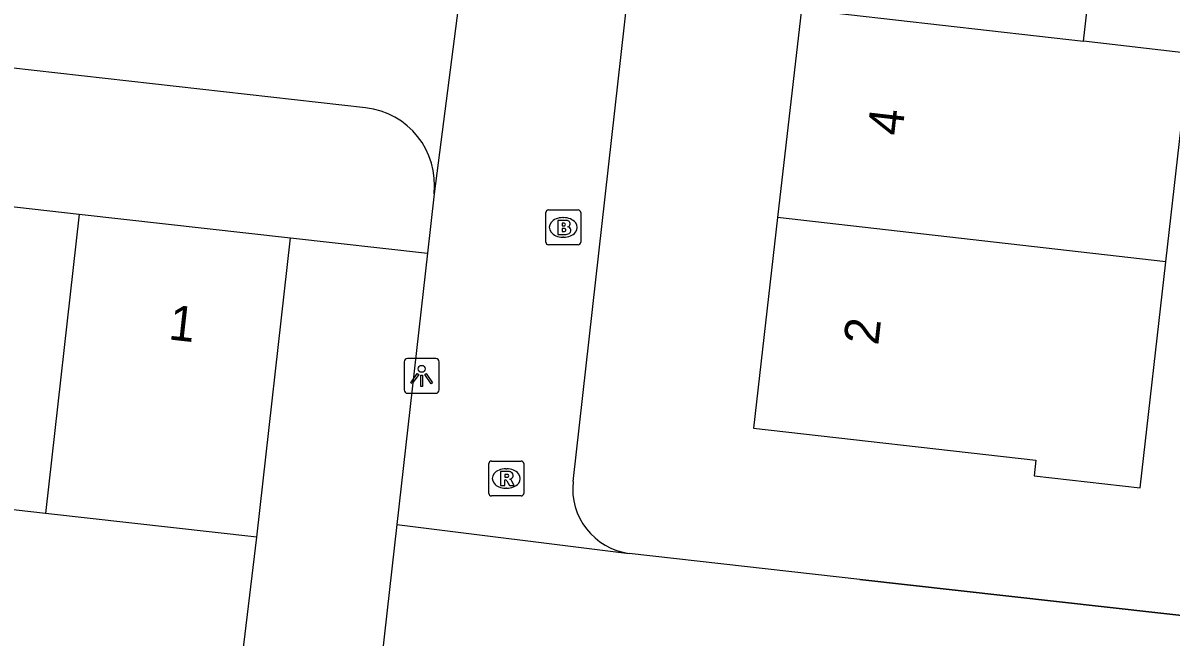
# Model space of a CAD drawing. Extents: x 161928 to 163055, y 386475 to 387428.
# Drawn here: x 162145.03 to 162177.94, y 386851.33 to 386868.92 of the extents above; entities that cross this region are included whole.
import ezdxf

# ---------------------------------------------------------------- set-up
doc = ezdxf.new("R2010")
doc.units = 0
for name, color, linetype in [('IMGEO_Brandkraan', 7, 'Continuous'), ('IMGEO_Groenvoorziening', 7, 'Continuous'), ('IMGEO_Lichtpunt', 7, 'Continuous'), ('IMGEO_Muur', 7, 'Continuous'), ('IMGEO_Pand', 7, 'Continuous'), ('IMGEO_Pand_nummerreeks', 7, 'Continuous'), ('IMGEO_Rioolput', 7, 'Continuous'), ('IMGEO_Voetpad_open', 7, 'Continuous')]:
    doc.layers.add(name, color=color, linetype=linetype)

msp = doc.modelspace()

# ---------------------------------------------------------------- linework, layer by layer
at = {"layer": 'IMGEO_Brandkraan'}
for p, q in [((162160.014, 386862.635), (162160.014, 386863.487)), ((162160.089, 386863.561), (162160.941, 386863.561)), ((162160.502, 386863.341), (162160.527, 386863.341)), ((162161.015, 386863.487), (162161.015, 386862.635)), ((162160.525, 386862.781), (162160.5, 386862.781)), ((162160.941, 386862.561), (162160.089, 386862.561))]:
    msp.add_line(p, q, dxfattribs=at)
for points in [[(162160.014, 386862.635), (162160.014, 386863.487)], [(162160.089, 386863.561), (162160.941, 386863.561)], [(162161.015, 386863.487), (162161.015, 386862.635)], [(162160.362, 386863.261), (162160.362, 386862.861), (162160.575, 386862.861)], [(162160.593, 386863.261), (162160.362, 386863.261)], [(162160.541, 386863.18), (162160.487, 386863.18), (162160.487, 386863.104)], [(162160.487, 386863.104), (162160.54, 386863.104)], [(162160.549, 386863.028), (162160.487, 386863.028), (162160.487, 386862.947)], [(162160.487, 386862.947), (162160.549, 386862.947)], [(162160.941, 386862.561), (162160.089, 386862.561)]]:
    msp.add_lwpolyline(points, dxfattribs=at)
for centre, radius, start, end in [((162160.091, 386863.485), 0.0765, 91.552, 178.448), ((162160.091, 386863.485), 0.0765, 91.552, 178.448), ((162160.939, 386863.485), 0.0765, 1.552, 88.448), ((162160.939, 386863.485), 0.0765, 1.552, 88.448), ((162160.542, 386863.142), 0.0379, 267.8285, 90.9355), ((162160.55, 386862.987), 0.0404, 269.8759, 90.5077), ((162160.597, 386863.116), 0.145, 59.4692, 91.5367), ((162160.622, 386863.163), 0.0922, 285.5137, 58.1501), ((162160.627, 386862.971), 0.105, 301.3115, 78.989), ((162160.091, 386862.637), 0.0765, 181.552, 268.448), ((162160.091, 386862.637), 0.0765, 181.552, 268.448), ((162160.581, 386863.112), 0.251, 268.6676, 293.5347), ((162160.939, 386862.637), 0.0765, 271.552, 358.448), ((162160.939, 386862.637), 0.0765, 271.552, 358.448)]:
    msp.add_arc(centre, radius, start, end, dxfattribs=at)
for centre, major_axis, ratio, start_param, end_param in [((162160.501, 386863.061), (-0.387, 0.002), 0.722429, 4.712389, 7.853982), ((162160.526, 386863.061), (-0.39, 0.002), 0.717154, 1.570796, 4.712389)]:
    msp.add_ellipse(centre, major_axis=major_axis, ratio=ratio, start_param=start_param, end_param=end_param, dxfattribs=at)
at = {"layer": 'IMGEO_Groenvoorziening'}
for points in [[(162152.697, 386862.762), (162156.622, 386862.323)], [(162150.855, 386846.916), (162151.734, 386854.186)]]:
    msp.add_lwpolyline(points, dxfattribs=at)
at = {"layer": 'IMGEO_Lichtpunt'}
for p, q in [((162155.958, 386859.211), (162155.958, 386858.404)), ((162155.958, 386859.211), (162155.958, 386858.404)), ((162156.86, 386859.306), (162156.052, 386859.306)), ((162156.86, 386859.306), (162156.052, 386859.306)), ((162156.954, 386858.404), (162156.954, 386859.211)), ((162156.954, 386858.404), (162156.954, 386859.211)), ((162156.052, 386858.31), (162156.86, 386858.31)), ((162156.052, 386858.31), (162156.86, 386858.31))]:
    msp.add_line(p, q, dxfattribs=at)
for points in [[(162156.332, 386858.875), (162156.371, 386858.847), (162156.183, 386858.585), (162156.145, 386858.612), (162156.332, 386858.875)], [(162156.434, 386858.827), (162156.481, 386858.827), (162156.481, 386858.505), (162156.434, 386858.505), (162156.434, 386858.827)], [(162156.544, 386858.847), (162156.582, 386858.874), (162156.769, 386858.612), (162156.73, 386858.584), (162156.544, 386858.847)]]:
    msp.add_lwpolyline(points, dxfattribs=at)
msp.add_circle((162156.457, 386859.009), 0.0994, dxfattribs=at)
for centre, start, end in [((162156.052, 386859.211), 90, 180), ((162156.052, 386859.211), 90, 180), ((162156.86, 386859.211), 0, 90), ((162156.86, 386859.211), 0, 90), ((162156.052, 386858.404), 180, 270), ((162156.052, 386858.404), 180, 270), ((162156.86, 386858.404), 270, 0), ((162156.86, 386858.404), 270, 360)]:
    msp.add_arc(centre, 0.0946, start, end, dxfattribs=at)
at = {"layer": 'IMGEO_Muur'}
msp.add_lwpolyline([(162169.022, 386852.978), (162180.38, 386851.702)], dxfattribs=at)
at = {"layer": 'IMGEO_Pand'}
for points in [[(162175.429, 386868.392), (162176.113, 386874.398)], [(162167.341, 386869.313), (162166.661, 386863.341)], [(162167.341, 386869.313), (162175.429, 386868.392)], [(162177.791, 386862.073), (162178.471, 386868.046), (162175.429, 386868.392)], [(162140.487, 386864.133), (162146.64, 386863.442)], [(162146.64, 386863.442), (162145.677, 386854.867)], [(162146.64, 386863.442), (162152.697, 386862.762)], [(162166.661, 386863.341), (162165.974, 386857.313), (162174.062, 386856.392), (162174.012, 386855.945), (162177.053, 386855.599), (162177.791, 386862.073)], [(162177.791, 386862.073), (162166.661, 386863.341)], [(162151.734, 386854.186), (162152.697, 386862.762)], [(162145.677, 386854.867), (162139.524, 386855.559)], [(162151.734, 386854.186), (162145.677, 386854.867)]]:
    msp.add_lwpolyline(points, dxfattribs=at)
at = {"layer": 'IMGEO_Rioolput'}
for p, q in [((162158.456, 386856.369), (162159.308, 386856.369)), ((162158.381, 386855.443), (162158.381, 386856.295)), ((162158.869, 386856.149), (162158.894, 386856.149)), ((162159.382, 386856.295), (162159.382, 386855.443)), ((162159.308, 386855.369), (162158.456, 386855.369)), ((162158.892, 386855.589), (162158.867, 386855.589))]:
    msp.add_line(p, q, dxfattribs=at)
for points in [[(162158.456, 386856.369), (162159.308, 386856.369)], [(162158.381, 386855.443), (162158.381, 386856.295)], [(162158.97, 386856.067), (162158.718, 386856.069), (162158.718, 386855.669)], [(162159.382, 386856.295), (162159.382, 386855.443)], [(162158.718, 386855.669), (162158.842, 386855.669), (162158.842, 386855.831), (162158.853, 386855.831)], [(162158.896, 386855.988), (162158.842, 386855.988), (162158.842, 386855.907)], [(162158.842, 386855.907), (162158.894, 386855.907)], [(162158.9, 386855.802), (162158.971, 386855.669), (162159.111, 386855.669), (162159.046, 386855.795)], [(162159.308, 386855.369), (162158.456, 386855.369)]]:
    msp.add_lwpolyline(points, dxfattribs=at)
for centre, radius, start, end in [((162158.458, 386856.293), 0.0765, 91.552, 178.448), ((162158.458, 386856.293), 0.0765, 91.552, 178.448), ((162159.306, 386856.293), 0.0765, 1.552, 88.448), ((162159.306, 386856.293), 0.0765, 1.552, 88.448), ((162158.969, 386855.957), 0.109, 350.3612, 89.416), ((162158.852, 386855.778), 0.0533, 26.0293, 88.6989), ((162158.878, 386856.096), 0.19, 274.7715, 282.9687), ((162158.902, 386855.892), 0.0964, 77.0061, 93.1865), ((162158.916, 386855.949), 0.0378, 276.6634, 79.6772), ((162158.967, 386855.957), 0.112, 277.5842, 350.9817), ((162158.951, 386855.742), 0.108, 29.5134, 73.7905), ((162158.458, 386855.445), 0.0765, 181.552, 268.448), ((162158.458, 386855.445), 0.0765, 181.552, 268.448), ((162159.306, 386855.445), 0.0765, 271.552, 358.448), ((162159.306, 386855.445), 0.0765, 271.552, 358.448)]:
    msp.add_arc(centre, radius, start, end, dxfattribs=at)
for centre, major_axis, ratio, start_param, end_param in [((162158.868, 386855.869), (-0.387, 0.002), 0.722429, 4.712389, 7.853982), ((162158.893, 386855.869), (-0.39, 0.002), 0.717154, 1.570796, 4.712389)]:
    msp.add_ellipse(centre, major_axis=major_axis, ratio=ratio, start_param=start_param, end_param=end_param, dxfattribs=at)
at = {"layer": 'IMGEO_Voetpad_open'}
for points in [[(162154.85, 386866.488), (162098.526, 386872.838)], [(162160.799, 386855.786), (162162.731, 386872.945)], [(162157.505, 386869.353), (162156.814, 386864.022)], [(162156.814, 386864.022), (162156.622, 386862.323)], [(162156.622, 386862.323), (162155.743, 386854.547)], [(162155.743, 386854.547), (162154.518, 386843.716)], [(162155.743, 386854.547), (162162.409, 386853.721)], [(162180.38, 386851.702), (162169.022, 386852.978), (162162.409, 386853.721)]]:
    msp.add_lwpolyline(points, dxfattribs=at)
for centre, radius, start, end in [((162154.596, 386864.271), 2.232, 353.5994, 83.4704), ((162162.657, 386855.574), 1.87, 173.5047, 262.3796)]:
    msp.add_arc(centre, radius, start, end, dxfattribs=at)

# ---------------------------------------------------------------- texts
at = {"layer": 'IMGEO_Pand_nummerreeks'}
for s, rotation, p in [('4', 83.5029, (162170.227, 386865.664)), ('1', 353.5948, (162149.175, 386859.856)), ('2', 83.5029, (162169.543, 386859.665))]:
    msp.add_text(s, height=1, rotation=rotation, dxfattribs=at).set_placement(p)

doc.saveas('drawing.dxf')
